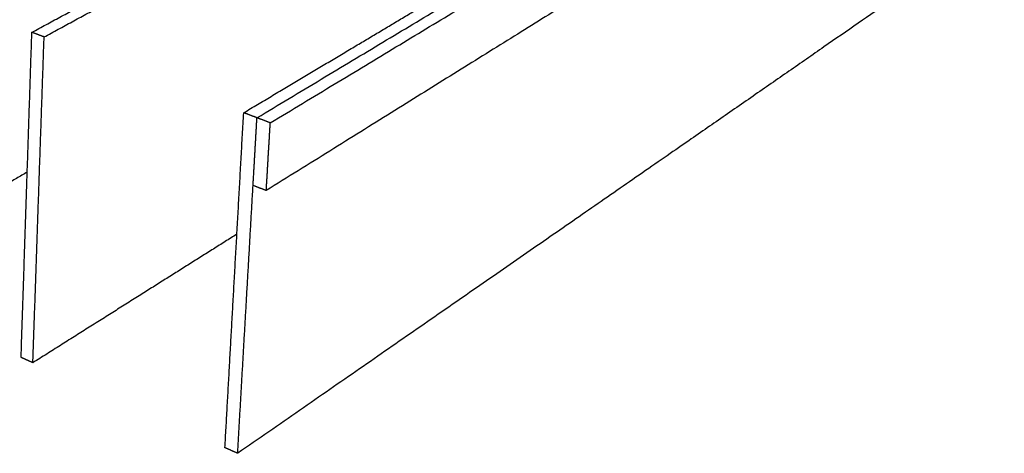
# Model space of a CAD drawing. Header units: millimetres. Extents: x 2538 to 24562, y 4449 to 23795.
# Tile 260 of 280: x 22328 to 22791, y 18674 to 18879. Entities that reach past the tile are written whole.
import ezdxf

# ---------------------------------------------------------------- set-up
doc = ezdxf.new("R2010")
doc.units = ezdxf.units.MM
doc.layers.add('Make2D$Visible$Curves', color=7, linetype='Continuous', true_color=0x000000)

msp = doc.modelspace()

# ---------------------------------------------------------------- linework, layer by layer
at = {"layer": 'Make2D$Visible$Curves', "color": 7, "lineweight": -3}
for points, weights in [([(22439.35, 18832.39), (22633.03, 18948.76), (22785.61, 19040.45)], [305.214890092, 346.319975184, 387.425060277]), ([(22445.62, 18830), (22638.97, 18946.91), (22791.21, 19038.97)], [304.474685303, 345.579770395, 386.684855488]), ([(22787.76, 19012.58), (22636.08, 18917.99), (22443.74, 18798.05)], [388.901461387, 347.796376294, 306.691291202]), ([(22333.37, 18872.67), (22383.55, 18899.82), (22430.92, 18925.45)], [318.291841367, 327.756406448, 337.220971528]), ([(22339.14, 18870.48), (22389.27, 18897.75), (22436.57, 18923.5)], [317.551636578, 327.016201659, 336.480766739]), ([(22768.58, 18908.97), (22618.87, 18805.08), (22430.27, 18674.21)], [398.744476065, 357.639390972, 316.53430588]), ([(22433.1, 18834.76), (22482.26, 18864.11), (22528.55, 18891.75)], [305.955094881, 315.419659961, 324.884225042]), ([(22328.3, 18719.38), (22330.79, 18794.69), (22333.37, 18872.67)], [329.611257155, 323.951549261, 318.291841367]), ([(22339.14, 18870.48), (22336.25, 18871.58), (22333.37, 18872.67)], [317.551636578, 317.921738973, 318.291841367]), ([(22333.86, 18716.92), (22336.45, 18792.36), (22339.14, 18870.48)], [328.871052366, 323.211344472, 317.551636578]), ([(22424.28, 18676.86), (22428.61, 18754.38), (22433.1, 18834.76)], [317.274510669, 311.614802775, 305.955094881]), ([(22439.35, 18832.39), (22436.22, 18833.57), (22433.1, 18834.76)], [305.214890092, 305.584992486, 305.955094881]), ([(22437.52, 18800.49), (22438.43, 18816.38), (22439.35, 18832.39)], [307.431495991, 306.323193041, 305.214890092]), ([(22445.62, 18830), (22442.48, 18831.2), (22439.35, 18832.39)], [304.474685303, 304.844787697, 305.214890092]), ([(22443.74, 18798.05), (22444.67, 18813.97), (22445.62, 18830)], [306.691291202, 305.582988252, 304.474685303]), ([(22331.19, 18806.73), (22288.86, 18782.25), (22244.41, 18756.55)], [358.225859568, 349.71682921, 341.207798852]), ([(22430.27, 18674.21), (22433.84, 18736.43), (22437.52, 18800.49)], [316.53430588, 311.982921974, 307.431538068]), ([(22443.74, 18798.05), (22440.62, 18799.27), (22437.52, 18800.49)], [306.691291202, 307.061393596, 307.431495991]), ([(22429.91, 18777.52), (22383.25, 18748.08), (22333.86, 18716.92)], [348.117401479, 338.494226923, 328.871052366]), ([(22333.86, 18716.92), (22331.07, 18718.15), (22328.3, 18719.38)], [328.871052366, 329.241154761, 329.611257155]), ([(22430.27, 18674.21), (22427.27, 18675.54), (22424.28, 18676.86)], [316.53430588, 316.904408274, 317.274510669])]:
    msp.add_rational_spline(points, weights, degree=2, dxfattribs=at)

doc.saveas('drawing.dxf')
